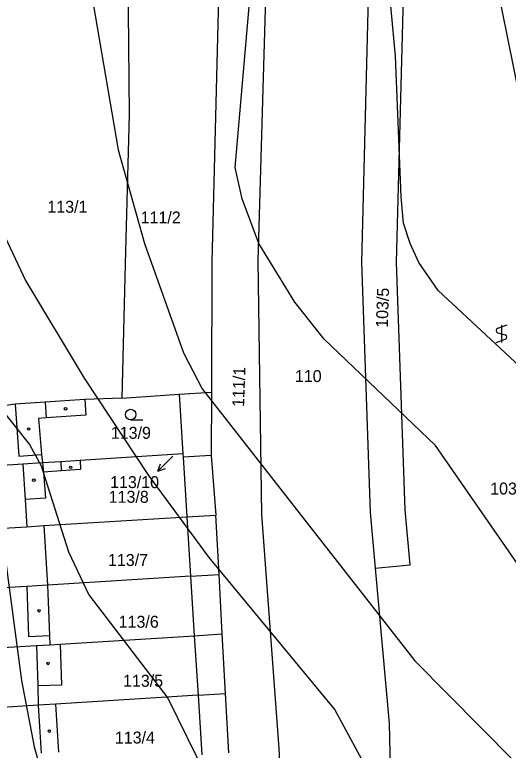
# Model space of a CAD drawing. Extents: x -555860 to -552701, y -1187050 to -1182291.
# Drawn here: x -554356.7 to -554286.6, y -1184905.7 to -1184801.1 of the extents above; entities that cross this region are included whole.
import ezdxf

# ---------------------------------------------------------------- set-up
doc = ezdxf.new("R2010")
doc.units = 0
for name, color, linetype in [('CYKLISTI_stav', 7, 'Continuous'), ('LEG_2b', 7, 'Continuous'), ('Level 16', 7, 'Continuous'), ('Level 25', 7, 'Continuous'), ('Level 32', 7, 'Continuous'), ('Level 40', 7, 'Continuous'), ('Level 41', 7, 'Continuous'), ('navrh_BV', 7, 'Continuous')]:
    doc.layers.add(name, color=color, linetype=linetype)

msp = doc.modelspace()

# ---------------------------------------------------------------- linework, layer by layer
at = {"layer": 'CYKLISTI_stav'}
for p, q in [((-554356.65, -1184856.46), (-554356.1, -1184863.85)), ((-554352.36, -1184856.18), (-554352.21, -1184858.42)), ((-554356.1, -1184863.85), (-554352.9, -1184863.62)), ((-554355.52, -1184865.02), (-554355.21, -1184870.03)), ((-554352.73, -1184864.83), (-554352.62, -1184866.14)), ((-554350.15, -1184864.67), (-554350.07, -1184865.97)), ((-554354.99, -1184882.39), (-554354.72, -1184889.5)), ((-554354.72, -1184889.5), (-554351.73, -1184889.37)), ((-554353.61, -1184890.79), (-554353.43, -1184896.52)), ((-554353.34, -1184899.26), (-554352.93, -1184906.08))]:
    msp.add_line(p, q, dxfattribs=at)
at = {"layer": 'Level 16'}
for p, q in [((-554334.24, -1184863.86), (-554336.34, -1184866)), ((-554336.34, -1184866), (-554336, -1184864.94)), ((-554336.34, -1184866), (-554335.29, -1184865.64))]:
    msp.add_line(p, q, dxfattribs=at)
at = {"layer": 'Level 25'}
for p, q in [((-554286.79, -1184845.23), (-554288.09, -1184845.71)), ((-554287.54, -1184845.23), (-554287.54, -1184847.73)), ((-554288.09, -1184846.31), (-554286.99, -1184846.64)), ((-554288.29, -1184847.73), (-554286.99, -1184847.24)), ((-554340.22, -1184858.7), (-554338.47, -1184858.7))]:
    msp.add_line(p, q, dxfattribs=at)
for centre, radius in [((-554349.47, -1184857.14), 0.175), ((-554340.22, -1184857.95), 0.75), ((-554354.71, -1184860.02), 0.175), ((-554348.75, -1184865.45), 0.175), ((-554353.98, -1184867.28), 0.175), ((-554353.24, -1184885.85), 0.175), ((-554351.95, -1184893.34), 0.175), ((-554351.77, -1184902.96), 0.175)]:
    msp.add_circle(centre, radius, dxfattribs=at)
for centre, start, end in [((-554287.96, -1184846.01), 113.579, 246.421), ((-554287.12, -1184846.94), 293.574, 66.426)]:
    msp.add_arc(centre, 0.329, start, end, dxfattribs=at)
at = {"layer": 'Level 32'}
msp.add_lwpolyline([(-554347.4, -1184712.36), (-554342.58, -1184714.8), (-554341.86, -1184722.43), (-554341.75, -1184736.88), (-554341.66, -1184749.64), (-554340.34, -1184762.35), (-554339.91, -1184767.31), (-554340.01, -1184775.1), (-554340.41, -1184787.86), (-554340.66, -1184789.6), (-554340.65, -1184791.15), (-554340.55, -1184800.62), (-554340.45, -1184815.27), (-554340.98, -1184836.51), (-554341.45, -1184855.6), (-554333.31, -1184855.07), (-554332.79, -1184863.52), (-554332.76, -1184864.02), (-554332.23, -1184872.48), (-554331.7, -1184880.94), (-554331.18, -1184889.39), (-554330.65, -1184897.85), (-554330.13, -1184906.31)], dxfattribs=at)
at = {"layer": 'Level 40'}
for points in [[(-554273.97, -1184864.97), (-554276.27, -1184861.24), (-554282.23, -1184853.61), (-554296.51, -1184840.3), (-554299.29, -1184836.34), (-554300.53, -1184833.64), (-554301.44, -1184830.73), (-554301.78, -1184826.99), (-554302.61, -1184807.02), (-554304.42, -1184787.05), (-554308.02, -1184773.74), (-554310.79, -1184767.09), (-554314.82, -1184760.43), (-554325.91, -1184745.18), (-554327.37, -1184742.86), (-554328.82, -1184739.08), (-554329.19, -1184736.26), (-554328.68, -1184733.81), (-554327.87, -1184731.8), (-554318.24, -1184717.87)], [(-554450.26, -1184865.95), (-554439.88, -1184857.49), (-554436.28, -1184854.02), (-554421.03, -1184835.72), (-554411.04, -1184820.89), (-554405.91, -1184811.46), (-554402.03, -1184802.03), (-554401.75, -1184797.31), (-554402.58, -1184773.74), (-554400.37, -1184767.5), (-554398.98, -1184765.98), (-554397.04, -1184765.14), (-554393.3, -1184765.56), (-554384.26, -1184767.54), (-554383.71, -1184770.31), (-554383.87, -1184792.97), (-554382.94, -1184812.73), (-554379.15, -1184838.08), (-554373.19, -1184853.05), (-554370.42, -1184857.91), (-554358.91, -1184872.19), (-554355.72, -1184895.76), (-554353.92, -1184905.19), (-554349.9, -1184919.33)]]:
    msp.add_lwpolyline(points, dxfattribs=at)
at = {"layer": 'Level 41'}
for points in [[(-554339.15, -1184685.52), (-554336.86, -1184689.16), (-554335.34, -1184692.21), (-554335.06, -1184695.26), (-554336.86, -1184701.36), (-554349.62, -1184728.82), (-554351, -1184734.92), (-554351.43, -1184740.22), (-554350.73, -1184747.12), (-554347.82, -1184757.38), (-554347.26, -1184762.37), (-554347.4, -1184778.18), (-554346.15, -1184795.93), (-554341.99, -1184820.33), (-554338.25, -1184833.64), (-554332.7, -1184849.17), (-554330.07, -1184854.3), (-554299.84, -1184892.99), (-554285.84, -1184907.13), (-554272.05, -1184935.02), (-554269.13, -1184939.39)], [(-554347.68, -1184705.25), (-554354.75, -1184722.72), (-554359.46, -1184736.58), (-554365.42, -1184761.54), (-554367.64, -1184780.95), (-554367.57, -1184790.14), (-554367.09, -1184798.7), (-554365.92, -1184808.78), (-554365.15, -1184813.95), (-554363.78, -1184819.02), (-554361.68, -1184825.04), (-554355.16, -1184838.91), (-554346.84, -1184852.78), (-554337.69, -1184866.64), (-554329.1, -1184878.29), (-554311.21, -1184899.92), (-554296.37, -1184927.37)], [(-554309.34, -1184714.37), (-554316.34, -1184728.54), (-554316.81, -1184732.3), (-554317.03, -1184736.86), (-554316.34, -1184740.88), (-554314.67, -1184744.51), (-554313.15, -1184747.12), (-554307.33, -1184752.39), (-554296.23, -1184760.85), (-554293.6, -1184765.28), (-554292.03, -1184768.52), (-554291.38, -1184771.25), (-554288.33, -1184796.21), (-554282.51, -1184825.04), (-554280.15, -1184830.59), (-554275.25, -1184837.72)], [(-554271.83, -1184913.23), (-554273.91, -1184909.07), (-554276.55, -1184901.58), (-554279.04, -1184889.24), (-554282.79, -1184882.73), (-554296.93, -1184862.34), (-554312.73, -1184847.23), (-554316.9, -1184841.96), (-554322.03, -1184833.64), (-554324.37, -1184827.27), (-554325.35, -1184822.83), (-554322.72, -1184792.32), (-554323.83, -1184782.34), (-554329.1, -1184762.37), (-554331.45, -1184757.38), (-554340.47, -1184743.51), (-554341.57, -1184741.02), (-554342.19, -1184738.24), (-554342.41, -1184735.47), (-554342.06, -1184730.18), (-554340.36, -1184725.69)], [(-554379.98, -1184791.77), (-554379.57, -1184803.41), (-554377.63, -1184815.62), (-554373.74, -1184830.87), (-554372.36, -1184835.35), (-554370.56, -1184840.02), (-554369.06, -1184843.27), (-554365.01, -1184849.17), (-554354.61, -1184862.2), (-554352.95, -1184865.26), (-554349.06, -1184877.46), (-554346.15, -1184883.56), (-554334.92, -1184898.26), (-554329.51, -1184909.35)]]:
    msp.add_lwpolyline(points, dxfattribs=at)
at = {"layer": 'navrh_BV'}
for p, q in [((-554306.23, -1184789.31), (-554307.44, -1184836.31)), ((-554302.44, -1184836.28), (-554301.25, -1184789.8)), ((-554322.12, -1184836.08), (-554320.8, -1184790.63)), ((-554327.54, -1184791.18), (-554328.67, -1184836.23)), ((-554340.55, -1184800.62), (-554340.45, -1184815.27)), ((-554340.45, -1184815.27), (-554340.98, -1184836.51)), ((-554340.98, -1184836.51), (-554341.45, -1184855.6)), ((-554328.67, -1184836.23), (-554328.74, -1184854.78)), ((-554321.58, -1184872.14), (-554322.12, -1184836.08)), ((-554307.44, -1184836.31), (-554306.21, -1184871.86)), ((-554301.22, -1184871.51), (-554302.44, -1184836.28)), ((-554333.31, -1184855.07), (-554328.74, -1184854.78)), ((-554328.74, -1184854.78), (-554328.78, -1184863.77)), ((-554346.72, -1184855.81), (-554352.36, -1184856.18)), ((-554341.45, -1184855.6), (-554346.72, -1184855.81)), ((-554346.72, -1184855.81), (-554346.57, -1184858.05)), ((-554341.45, -1184855.6), (-554333.31, -1184855.07)), ((-554356.65, -1184856.46), (-554358.22, -1184856.7)), ((-554352.36, -1184856.18), (-554356.65, -1184856.46)), ((-554352.21, -1184858.42), (-554353.31, -1184858.5)), ((-554353.31, -1184858.5), (-554352.9, -1184863.62)), ((-554346.57, -1184858.05), (-554352.21, -1184858.42)), ((-554352.9, -1184863.62), (-554352.73, -1184864.83)), ((-554332.79, -1184863.52), (-554347.41, -1184864.49)), ((-554332.79, -1184863.52), (-554332.76, -1184864.02)), ((-554328.78, -1184863.77), (-554332.76, -1184864.02)), ((-554328.78, -1184863.77), (-554328.11, -1184872.25)), ((-554355.52, -1184865.02), (-554361.49, -1184865.41)), ((-554352.73, -1184864.83), (-554355.52, -1184865.02)), ((-554350.15, -1184864.67), (-554352.73, -1184864.83)), ((-554347.41, -1184864.49), (-554350.15, -1184864.67)), ((-554347.41, -1184864.49), (-554347.33, -1184865.78)), ((-554350.07, -1184865.97), (-554352.62, -1184866.14)), ((-554352.62, -1184866.14), (-554352.3, -1184869.85)), ((-554347.33, -1184865.78), (-554350.07, -1184865.97)), ((-554352.3, -1184869.85), (-554355.21, -1184870.03)), ((-554355.21, -1184870.03), (-554354.97, -1184873.9)), ((-554300.51, -1184879.34), (-554301.22, -1184871.51)), ((-554352.55, -1184873.74), (-554332.23, -1184872.48)), ((-554332.23, -1184872.48), (-554328.11, -1184872.25)), ((-554327.65, -1184880.69), (-554328.11, -1184872.25)), ((-554319.12, -1184905.43), (-554321.58, -1184872.14)), ((-554306.21, -1184871.86), (-554305.49, -1184879.79)), ((-554361.68, -1184874.31), (-554354.97, -1184873.9)), ((-554354.97, -1184873.9), (-554352.55, -1184873.74)), ((-554352.55, -1184873.74), (-554352.02, -1184882.2)), ((-554305.49, -1184879.79), (-554300.51, -1184879.34)), ((-554305.49, -1184879.79), (-554303.47, -1184901.88)), ((-554331.7, -1184880.94), (-554352.02, -1184882.2)), ((-554331.7, -1184880.94), (-554327.65, -1184880.69)), ((-554327.2, -1184889.14), (-554327.65, -1184880.69)), ((-554354.99, -1184882.39), (-554360.41, -1184882.72)), ((-554352.02, -1184882.2), (-554354.99, -1184882.39)), ((-554352.02, -1184882.2), (-554351.73, -1184889.37)), ((-554331.18, -1184889.39), (-554327.2, -1184889.14)), ((-554326.74, -1184897.61), (-554327.2, -1184889.14)), ((-554351.73, -1184889.37), (-554351.68, -1184890.67)), ((-554350.23, -1184890.58), (-554331.18, -1184889.39)), ((-554360.63, -1184891.23), (-554353.61, -1184890.79)), ((-554353.61, -1184890.79), (-554351.68, -1184890.67)), ((-554351.68, -1184890.67), (-554350.23, -1184890.58)), ((-554350.23, -1184890.58), (-554350.04, -1184896.41)), ((-554350.04, -1184896.41), (-554353.43, -1184896.52)), ((-554353.43, -1184896.52), (-554353.34, -1184899.26)), ((-554330.65, -1184897.85), (-554326.74, -1184897.61)), ((-554326.28, -1184906.07), (-554326.74, -1184897.61)), ((-554330.65, -1184897.85), (-554350.9, -1184899.11)), ((-554353.34, -1184899.26), (-554359.36, -1184899.64)), ((-554350.9, -1184899.11), (-554353.34, -1184899.26)), ((-554350.9, -1184899.11), (-554350.49, -1184905.93)), ((-554303.47, -1184901.88), (-554302.65, -1184938.18)), ((-554317.29, -1184940.63), (-554319.12, -1184905.43))]:
    msp.add_line(p, q, dxfattribs=at)

# ---------------------------------------------------------------- texts
at = {"layer": 'LEG_2b'}
for s, p in [('113/1', (-554352.05, -1184829.26)), ('111/2', (-554338.8, -1184830.78)), ('110', (-554316.88, -1184853.33)), ('113/9', (-554343.03, -1184861.4)), ('103/1', (-554289.14, -1184869.32)), ('113/8', (-554343.34, -1184870.5)), ('113/7', (-554343.44, -1184879.48)), ('113/6', (-554341.92, -1184888.26)), ('113/5', (-554341.3, -1184896.65)), ('113/4', (-554342.46, -1184904.72))]:
    msp.add_text(s, height=1.7, dxfattribs=at).set_placement(p)
for s, p in [('103/5', (-554303.69, -1184845.64)), ('111/1', (-554324.11, -1184856.89))]:
    msp.add_text(s, height=1.7, rotation=88, dxfattribs=at).set_placement(p)
at = {"layer": 'Level 16'}
msp.add_text('113/10', height=1.7, dxfattribs=at).set_placement((-554343.14, -1184868.41))

doc.saveas('drawing.dxf')
